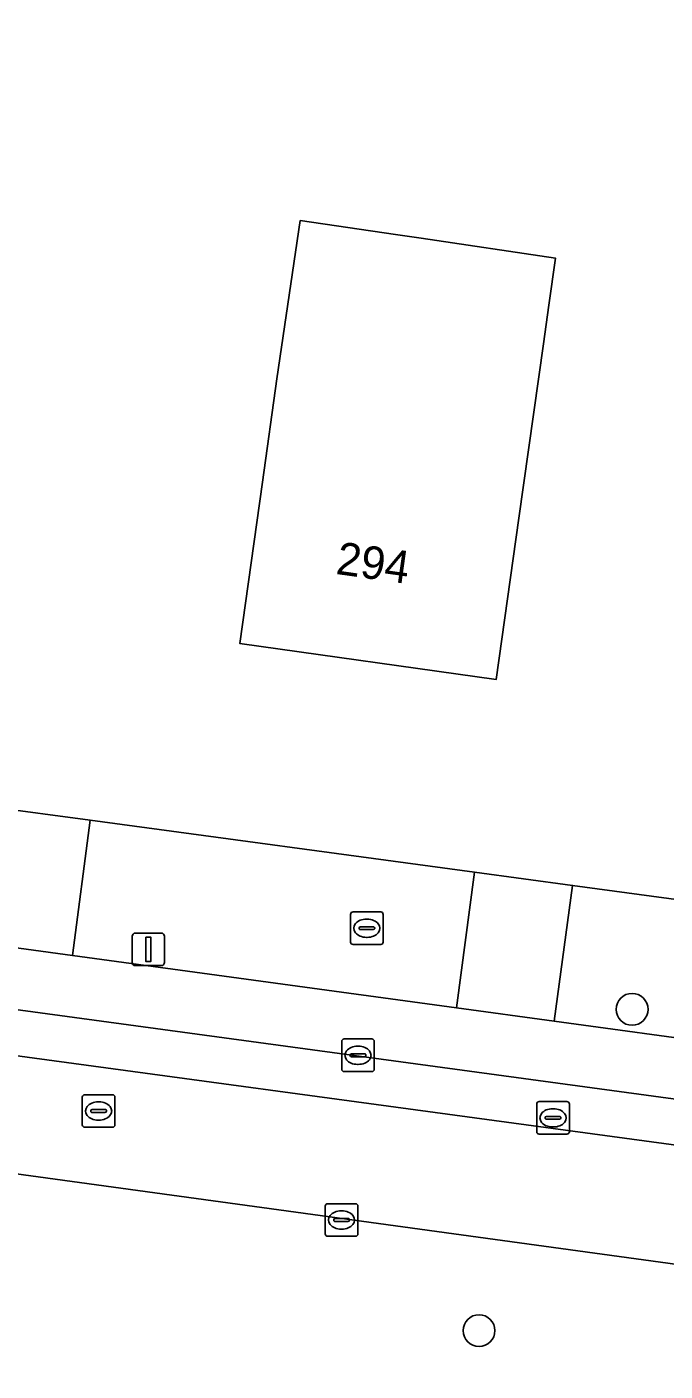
# Model space of a CAD drawing. Extents: x 161692 to 162379, y 380760 to 381678.
# Drawn here: x 161942.62 to 161962.21, y 380807.88 to 380849.13 of the extents above; entities that cross this region are included whole.
import ezdxf

# ---------------------------------------------------------------- set-up
doc = ezdxf.new("R2010")
doc.units = 0
for name, color, linetype in [('IMGEO_Berm_groen', 7, 'Continuous'), ('IMGEO_Boom', 7, 'Continuous'), ('IMGEO_Brandkraan', 7, 'Continuous'), ('IMGEO_Erf', 7, 'Continuous'), ('IMGEO_Kolk', 7, 'Continuous'), ('IMGEO_Lichtmast', 7, 'Continuous'), ('IMGEO_Pand', 7, 'Continuous'), ('IMGEO_Pand_nummerreeks', 7, 'Continuous'), ('IMGEO_Parkeervlak_open', 7, 'Continuous'), ('IMGEO_Rijbaan_lokaal_gesloten', 7, 'Continuous'), ('IMGEO_Rioolput', 7, 'Continuous'), ('IMGEO_Voetpad_open', 7, 'Continuous')]:
    doc.layers.add(name, color=color, linetype=linetype)

msp = doc.modelspace()

# ---------------------------------------------------------------- linework, layer by layer
at = {"layer": 'IMGEO_Berm_groen'}
msp.add_lwpolyline([(161970.596, 380807.038), (161970.679, 380807.83), (161969.203, 380808.068), (161969.449, 380810.213), (161940.415, 380814.186), (161940.112, 380812.007), (161938.529, 380812.215), (161938.414, 380811.451), (161912.142, 380815.03), (161912.259, 380815.78), (161898.545, 380817.613)], dxfattribs=at)
at = {"layer": 'IMGEO_Boom'}
for centre in [(161961.192, 380818.983), (161956.495, 380809.124)]:
    msp.add_circle(centre, 0.489, dxfattribs=at)
at = {"layer": 'IMGEO_Brandkraan'}
for p, q in [((161952.627, 380821.972), (161953.479, 380821.972)), ((161952.552, 380821.046), (161952.552, 380821.898)), ((161952.854, 380821.515), (161953.252, 380821.515)), ((161953.04, 380821.752), (161953.065, 380821.752)), ((161953.553, 380821.898), (161953.553, 380821.046)), ((161952.811, 380821.466), (161952.811, 380821.478)), ((161953.249, 380821.429), (161952.851, 380821.429)), ((161953.063, 380821.192), (161953.038, 380821.192)), ((161953.295, 380821.478), (161953.295, 380821.466)), ((161953.479, 380820.972), (161952.627, 380820.972))]:
    msp.add_line(p, q, dxfattribs=at)
for points in [[(161952.627, 380821.972), (161953.479, 380821.972)], [(161952.552, 380821.046), (161952.552, 380821.898)], [(161953.553, 380821.898), (161953.553, 380821.046)], [(161953.479, 380820.972), (161952.627, 380820.972)]]:
    msp.add_lwpolyline(points, dxfattribs=at)
for centre, radius, start, end in [((161952.629, 380821.896), 0.0765, 91.552, 178.448), ((161952.629, 380821.896), 0.0765, 91.552, 178.448), ((161953.477, 380821.896), 0.0765, 1.552, 88.448), ((161953.477, 380821.896), 0.0765, 1.552, 88.448), ((161952.851, 380821.475), 0.0403, 85.8775, 175.7526), ((161953.256, 380821.477), 0.0386, 1.7309, 96.639), ((161952.848, 380821.465), 0.0366, 178.938, 274.7102), ((161953.252, 380821.472), 0.043, 264.8664, 352.4533), ((161952.629, 380821.048), 0.0765, 181.552, 268.448), ((161952.629, 380821.048), 0.0765, 181.552, 268.448), ((161953.477, 380821.048), 0.0765, 271.552, 358.448), ((161953.477, 380821.048), 0.0765, 271.552, 358.448)]:
    msp.add_arc(centre, radius, start, end, dxfattribs=at)
for centre, major_axis, ratio, start_param, end_param in [((161953.039, 380821.472), (-0.387, 0.002), 0.722429, 4.712389, 7.853982), ((161953.064, 380821.472), (-0.39, 0.002), 0.717154, 1.570796, 4.712389)]:
    msp.add_ellipse(centre, major_axis=major_axis, ratio=ratio, start_param=start_param, end_param=end_param, dxfattribs=at)
at = {"layer": 'IMGEO_Erf'}
msp.add_lwpolyline([(161902.994, 380830.393), (161906.216, 380829.958), (161917.567, 380828.426), (161920.64, 380828.012), (161941.489, 380825.198), (161944.559, 380824.783), (161956.36, 380823.191), (161959.367, 380822.785), (161969.747, 380821.384), (161972.782, 380820.974), (161982.64, 380819.644), (161985.956, 380819.196), (162000, 380817.301), (162003.3, 380816.856), (162006.759, 380816.389), (162007.953, 380816.216), (162010.645, 380815.865), (162022.543, 380814.259), (162025.665, 380837.887), (162027.29, 380850.188), (162027.58, 380852.385)], dxfattribs=at)
msp.add_lwpolyline([(161957.72, 380834.059), (161957.024, 380829.107), (161949.153, 380830.212), (161949.848, 380835.164), (161950.292, 380838.327), (161951.009, 380843.189), (161953.933, 380842.758), (161954.719, 380842.642), (161958.84, 380842.034), (161958.637, 380840.589), (161958.471, 380839.407)], close=True, dxfattribs=at)
at = {"layer": 'IMGEO_Kolk'}
for p, q in [((161952.279, 380817.147), (161952.279, 380817.999)), ((161952.354, 380818.073), (161953.206, 380818.073)), ((161952.767, 380817.853), (161952.792, 380817.853)), ((161953.28, 380817.999), (161953.28, 380817.147)), ((161952.538, 380817.567), (161952.538, 380817.579)), ((161952.976, 380817.53), (161952.578, 380817.53)), ((161952.581, 380817.616), (161952.979, 380817.616)), ((161953.022, 380817.579), (161953.022, 380817.567)), ((161953.206, 380817.073), (161952.354, 380817.073)), ((161952.79, 380817.293), (161952.765, 380817.293)), ((161951.775, 380812.093), (161951.775, 380812.945)), ((161951.85, 380813.019), (161952.702, 380813.019)), ((161952.776, 380812.945), (161952.776, 380812.093)), ((161952.034, 380812.513), (161952.034, 380812.525)), ((161952.472, 380812.476), (161952.074, 380812.476)), ((161952.077, 380812.562), (161952.475, 380812.562)), ((161952.263, 380812.799), (161952.288, 380812.799)), ((161952.518, 380812.525), (161952.518, 380812.513)), ((161952.702, 380812.019), (161951.85, 380812.019)), ((161952.286, 380812.239), (161952.261, 380812.239))]:
    msp.add_line(p, q, dxfattribs=at)
for points in [[(161952.279, 380817.147), (161952.279, 380817.999)], [(161952.354, 380818.073), (161953.206, 380818.073)], [(161953.28, 380817.999), (161953.28, 380817.147)], [(161953.206, 380817.073), (161952.354, 380817.073)], [(161951.775, 380812.093), (161951.775, 380812.945)], [(161951.85, 380813.019), (161952.702, 380813.019)], [(161952.776, 380812.945), (161952.776, 380812.093)], [(161952.702, 380812.019), (161951.85, 380812.019)]]:
    msp.add_lwpolyline(points, dxfattribs=at)
for centre, radius, start, end in [((161952.356, 380817.997), 0.0765, 91.552, 178.448), ((161952.356, 380817.997), 0.0765, 91.552, 178.448), ((161953.204, 380817.997), 0.0765, 1.552, 88.448), ((161953.204, 380817.997), 0.0765, 1.552, 88.448), ((161952.578, 380817.576), 0.0403, 85.8775, 175.7526), ((161952.575, 380817.566), 0.0366, 178.938, 274.7102), ((161952.979, 380817.573), 0.043, 264.8664, 352.4533), ((161952.983, 380817.578), 0.0386, 1.7309, 96.639), ((161952.356, 380817.149), 0.0765, 181.552, 268.448), ((161952.356, 380817.149), 0.0765, 181.552, 268.448), ((161953.204, 380817.149), 0.0765, 271.552, 358.448), ((161953.204, 380817.149), 0.0765, 271.552, 358.448), ((161951.852, 380812.943), 0.0765, 91.552, 178.448), ((161951.852, 380812.943), 0.0765, 91.552, 178.448), ((161952.7, 380812.943), 0.0765, 1.552, 88.448), ((161952.7, 380812.943), 0.0765, 1.552, 88.448), ((161952.074, 380812.522), 0.0403, 85.8775, 175.7526), ((161952.071, 380812.512), 0.0366, 178.938, 274.7102), ((161952.475, 380812.519), 0.043, 264.8664, 352.4533), ((161952.479, 380812.524), 0.0386, 1.7309, 96.639), ((161951.852, 380812.095), 0.0765, 181.552, 268.448), ((161951.852, 380812.095), 0.0765, 181.552, 268.448), ((161952.7, 380812.095), 0.0765, 271.552, 358.448), ((161952.7, 380812.095), 0.0765, 271.552, 358.448)]:
    msp.add_arc(centre, radius, start, end, dxfattribs=at)
for centre, major_axis, ratio, start_param, end_param in [((161952.766, 380817.573), (-0.387, 0.002), 0.722429, 4.712389, 7.853982), ((161952.791, 380817.573), (-0.39, 0.002), 0.717154, 1.570796, 4.712389), ((161952.262, 380812.519), (-0.387, 0.002), 0.722429, 4.712389, 7.853982), ((161952.287, 380812.519), (-0.39, 0.002), 0.717154, 1.570796, 4.712389)]:
    msp.add_ellipse(centre, major_axis=major_axis, ratio=ratio, start_param=start_param, end_param=end_param, dxfattribs=at)
at = {"layer": 'IMGEO_Lichtmast'}
for p, q in [((161945.852, 380820.424), (161945.852, 380821.224)), ((161945.852, 380821.224), (161945.852, 380820.424)), ((161945.952, 380821.324), (161946.742, 380821.324)), ((161946.742, 380821.324), (161945.952, 380821.324)), ((161946.842, 380821.224), (161946.842, 380820.424)), ((161946.842, 380820.424), (161946.842, 380821.224)), ((161946.742, 380820.324), (161945.952, 380820.324)), ((161945.952, 380820.324), (161946.742, 380820.324))]:
    msp.add_line(p, q, dxfattribs=at)
msp.add_lwpolyline([(161946.272, 380821.199), (161946.422, 380821.199), (161946.422, 380820.449), (161946.272, 380820.449), (161946.272, 380821.199)], dxfattribs=at)
for centre, start, end in [((161945.952, 380821.224), 90, 180), ((161945.952, 380821.224), 90, 180), ((161946.742, 380821.224), 0, 90), ((161946.742, 380821.224), 360, 90), ((161945.952, 380820.424), 180, 270), ((161945.952, 380820.424), 180, 270), ((161946.742, 380820.424), 270, 0), ((161946.742, 380820.424), 270, 0)]:
    msp.add_arc(centre, 0.1, start, end, dxfattribs=at)
at = {"layer": 'IMGEO_Pand'}
msp.add_lwpolyline([(161953.933, 380842.758), (161951.009, 380843.189), (161950.292, 380838.327), (161949.848, 380835.164), (161949.153, 380830.212), (161957.024, 380829.107), (161957.72, 380834.059), (161958.471, 380839.407), (161958.637, 380840.589), (161958.84, 380842.034), (161954.719, 380842.642)], close=True, dxfattribs=at)
at = {"layer": 'IMGEO_Parkeervlak_open'}
for points in [[(162016.852, 380810.742), (162010.075, 380811.66), (162007.385, 380812.025), (162006.192, 380812.187), (162002.733, 380812.656), (161985.346, 380815.014), (161982.089, 380815.455), (161972.239, 380816.792), (161969.295, 380817.193), (161958.799, 380818.621), (161955.808, 380819.028), (161944.021, 380820.632), (161940.941, 380821.051), (161924.029, 380823.352)], [(161920.649, 380821.91), (162019.525, 380808.483)]]:
    msp.add_lwpolyline(points, dxfattribs=at)
at = {"layer": 'IMGEO_Rijbaan_lokaal_gesloten'}
for points in [[(161814.137, 380834.931), (162153.114, 380788.982), (162173.589, 380787.538), (162178.941, 380786.895), (162192.055, 380785.129), (162226.418, 380780.403), (162229.289, 380780.178), (162234.771, 380780.432)], [(162234.785, 380779.843), (162234.771, 380780.432), (162229.289, 380780.178), (162226.418, 380780.403), (162192.055, 380785.129), (162178.941, 380786.895), (162173.589, 380787.538), (162153.114, 380788.982), (161814.137, 380834.931)], [(161785.735, 380831.837), (161803.94, 380831.083), (161806.77, 380830.885), (161820.431, 380830.418), (161834.49, 380828.566), (161845.222, 380827.099), (161887.661, 380821.279), (161891.404, 380820.778), (161898.822, 380819.796), (161910.997, 380818.145), (161940.127, 380814.227), (161940.415, 380814.186), (161969.449, 380810.213), (161970.442, 380810.065), (161999.463, 380806.128), (162000.665, 380805.971), (162035.924, 380801.201), (162040.702, 380800.555), (162059.025, 380798.069)], [(162019.525, 380808.483), (161920.649, 380821.91)]]:
    msp.add_lwpolyline(points, dxfattribs=at)
at = {"layer": 'IMGEO_Rioolput'}
for p, q in [((161944.319, 380815.438), (161944.319, 380816.29)), ((161944.394, 380816.364), (161945.246, 380816.364)), ((161944.807, 380816.144), (161944.832, 380816.144)), ((161945.32, 380816.29), (161945.32, 380815.438)), ((161958.34, 380816.153), (161959.192, 380816.153)), ((161944.578, 380815.858), (161944.578, 380815.87)), ((161945.016, 380815.821), (161944.618, 380815.821)), ((161944.621, 380815.907), (161945.019, 380815.907)), ((161945.062, 380815.87), (161945.062, 380815.858)), ((161958.265, 380815.227), (161958.265, 380816.079)), ((161958.753, 380815.933), (161958.778, 380815.933)), ((161959.266, 380816.079), (161959.266, 380815.227)), ((161945.246, 380815.364), (161944.394, 380815.364)), ((161944.83, 380815.584), (161944.805, 380815.584)), ((161958.524, 380815.647), (161958.524, 380815.659)), ((161958.962, 380815.61), (161958.564, 380815.61)), ((161958.567, 380815.696), (161958.965, 380815.696)), ((161958.776, 380815.373), (161958.751, 380815.373)), ((161959.008, 380815.659), (161959.008, 380815.647)), ((161959.192, 380815.153), (161958.34, 380815.153))]:
    msp.add_line(p, q, dxfattribs=at)
for points in [[(161944.319, 380815.438), (161944.319, 380816.29)], [(161944.394, 380816.364), (161945.246, 380816.364)], [(161945.32, 380816.29), (161945.32, 380815.438)], [(161958.34, 380816.153), (161959.192, 380816.153)], [(161958.265, 380815.227), (161958.265, 380816.079)], [(161959.266, 380816.079), (161959.266, 380815.227)], [(161945.246, 380815.364), (161944.394, 380815.364)], [(161959.192, 380815.153), (161958.34, 380815.153)]]:
    msp.add_lwpolyline(points, dxfattribs=at)
for centre, radius, start, end in [((161944.396, 380816.288), 0.0765, 91.552, 178.448), ((161944.396, 380816.288), 0.0765, 91.552, 178.448), ((161945.244, 380816.288), 0.0765, 1.552, 88.448), ((161945.244, 380816.288), 0.0765, 1.552, 88.448), ((161958.342, 380816.077), 0.0765, 91.552, 178.448), ((161958.342, 380816.077), 0.0765, 91.552, 178.448), ((161959.19, 380816.077), 0.0765, 1.552, 88.448), ((161959.19, 380816.077), 0.0765, 1.552, 88.448), ((161944.618, 380815.867), 0.0403, 85.8775, 175.7526), ((161944.615, 380815.857), 0.0366, 178.938, 274.7102), ((161945.019, 380815.864), 0.043, 264.8664, 352.4533), ((161945.023, 380815.869), 0.0386, 1.7309, 96.639), ((161944.396, 380815.44), 0.0765, 181.552, 268.448), ((161944.396, 380815.44), 0.0765, 181.552, 268.448), ((161945.244, 380815.44), 0.0765, 271.552, 358.448), ((161945.244, 380815.44), 0.0765, 271.552, 358.448), ((161958.564, 380815.656), 0.0403, 85.8775, 175.7526), ((161958.561, 380815.646), 0.0366, 178.938, 274.7102), ((161958.965, 380815.653), 0.043, 264.8664, 352.4533), ((161958.969, 380815.658), 0.0386, 1.7309, 96.639), ((161958.342, 380815.229), 0.0765, 181.552, 268.448), ((161958.342, 380815.229), 0.0765, 181.552, 268.448), ((161959.19, 380815.229), 0.0765, 271.552, 358.448), ((161959.19, 380815.229), 0.0765, 271.552, 358.448)]:
    msp.add_arc(centre, radius, start, end, dxfattribs=at)
for centre, major_axis, ratio, start_param, end_param in [((161944.806, 380815.864), (-0.387, 0.002), 0.722429, 4.712389, 7.853982), ((161944.831, 380815.864), (-0.39, 0.002), 0.717154, 1.570796, 4.712389), ((161958.752, 380815.653), (-0.387, 0.002), 0.722429, 4.712389, 7.853982), ((161958.777, 380815.653), (-0.39, 0.002), 0.717154, 1.570796, 4.712389)]:
    msp.add_ellipse(centre, major_axis=major_axis, ratio=ratio, start_param=start_param, end_param=end_param, dxfattribs=at)
at = {"layer": 'IMGEO_Voetpad_open'}
for points in [[(161941.489, 380825.198), (161940.941, 380821.051), (161944.021, 380820.632), (161944.559, 380824.783)], [(161944.559, 380824.783), (161944.021, 380820.632), (161955.808, 380819.028), (161956.36, 380823.191)], [(161956.36, 380823.191), (161955.808, 380819.028), (161958.799, 380818.621), (161959.367, 380822.785)], [(161959.367, 380822.785), (161958.799, 380818.621), (161969.295, 380817.193), (161969.747, 380821.384)]]:
    msp.add_lwpolyline(points, close=True, dxfattribs=at)

# ---------------------------------------------------------------- texts
at = {"layer": 'IMGEO_Pand_nummerreeks'}
msp.add_text('294', height=1, rotation=352.0072, dxfattribs=at).set_placement((161952.074, 380832.347))

doc.saveas('drawing.dxf')
